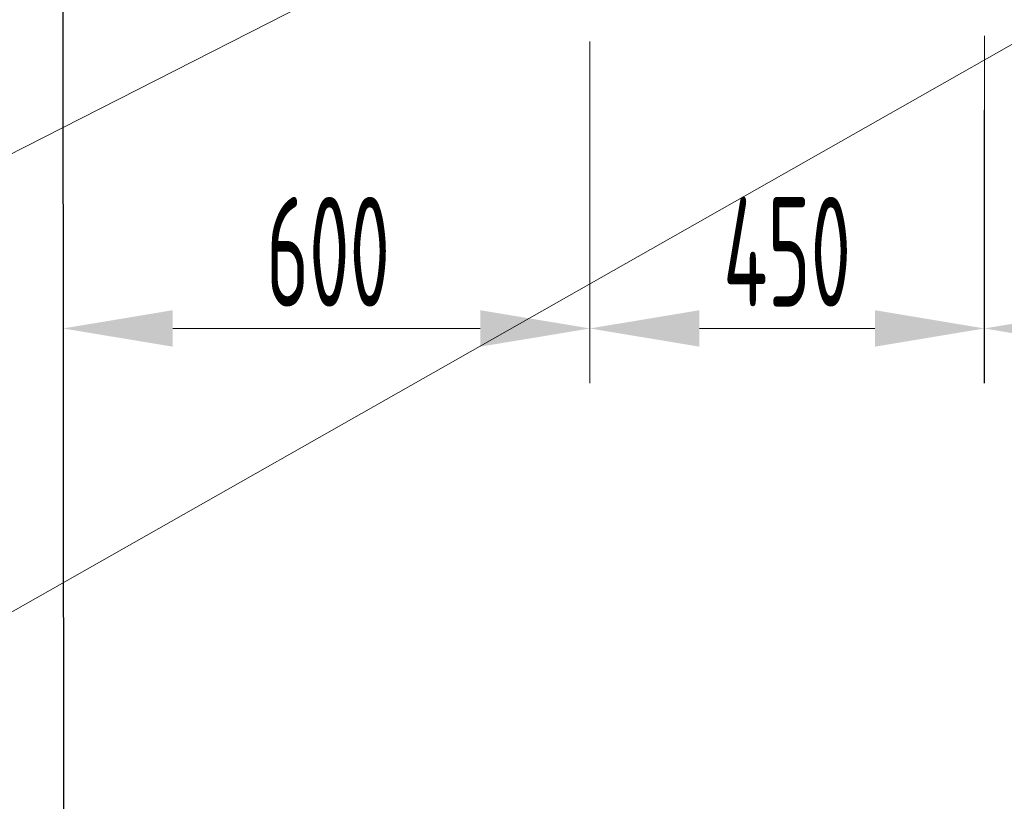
# Model space of a CAD drawing. Header units: millimetres. Extents: x 60394 to 199354, y 20895 to 166073.
# Tile 531 of 565: x 94691 to 95813, y 160016 to 160908. Entities that reach past the tile are written whole.
import ezdxf

# ---------------------------------------------------------------- set-up
doc = ezdxf.new("R2010")
doc.units = ezdxf.units.MM
doc.layers.add('JS_VYT_POPIS - OBECNĚ', color=7, linetype='Continuous', lineweight=5)
doc.layers.add('UT_KOTY - DIMENZE', color=7, linetype='Continuous', lineweight=5)
doc.styles.add('ISOCP 2.5', font='isocp.shx', dxfattribs={"width": 0.6, "height": 2.5})

msp = doc.modelspace()

# ---------------------------------------------------------------- linework, layer by layer
msp.add_line((94741.4, 159516.2), (94740, 161247.2))
at = {"layer": 'JS_VYT_POPIS - OBECNĚ', "linetype": 'ByBlock'}
for points in [[(96173.5, 161079.5), (94590, 160180.5)], [(95251.8, 161045.7), (94590, 160708.6)]]:
    msp.add_lwpolyline(points, dxfattribs=at)
at = {"layer": 'UT_KOTY - DIMENZE'}
for p, q in [((95340.7, 160883), (95340.7, 160493.3)), ((95340.9, 160883), (95340.9, 160493.3)), ((95790.7, 160889.4), (95790.7, 160493.3)), ((94740.3, 160804.9), (94740.3, 160493.3)), ((95790.4, 160804.8), (95790.4, 160493.3)), ((95215.9, 160555.8), (94865.3, 160555.8)), ((95665.7, 160555.8), (95465.7, 160555.8))]:
    msp.add_line(p, q, dxfattribs=at)
for points in [[(94865.3, 160576.6), (94865.3, 160535), (94740.3, 160555.8)], [(95215.9, 160576.6), (95215.9, 160535), (95340.9, 160555.8)], [(95465.7, 160576.6), (95465.7, 160535), (95340.7, 160555.8)], [(95665.7, 160576.6), (95665.7, 160535), (95790.7, 160555.8)], [(95915.4, 160576.6), (95915.4, 160534.9), (95790.4, 160555.8)]]:
    msp.add_solid(points, dxfattribs=at)

# ---------------------------------------------------------------- texts
at = {"layer": 'UT_KOTY - DIMENZE', "char_height": 125, "width": 3.795, "attachment_point": 5, "style": 'ISOCP 2.5'}
for s, insert in [('600', (95042.5, 160643.3)), ('450', (95565.7, 160643.3))]:
    msp.add_mtext(s, dxfattribs=dict(at, insert=insert))

doc.saveas('drawing.dxf')
